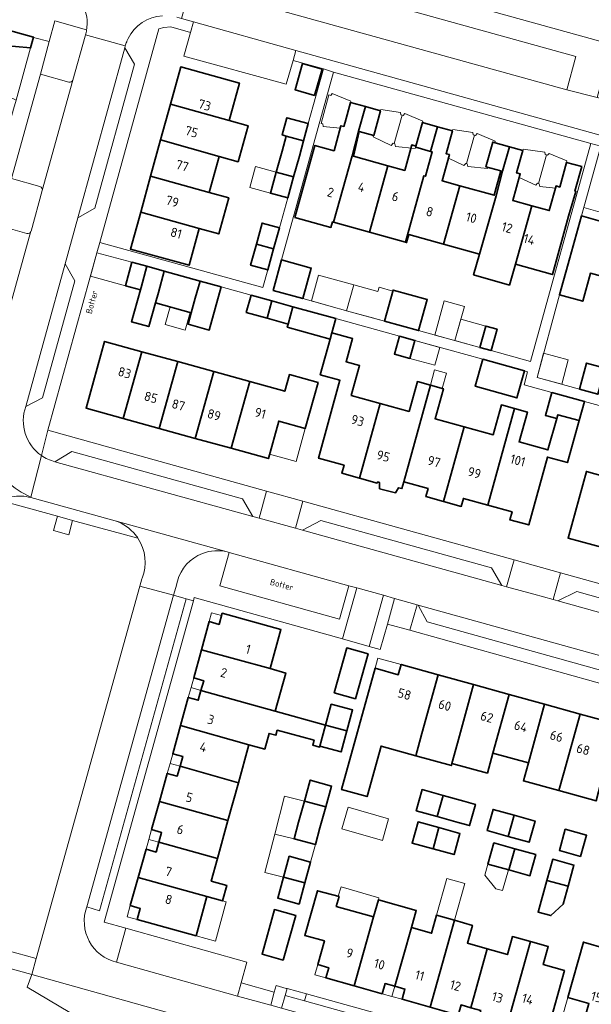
# Model space of a CAD drawing. Header units: metres. Extents: x 149984 to 156489, y 469398 to 478068.
# Tile 748 of 854: x 154576 to 154658, y 473110 to 473252. Entities that reach past the tile are written whole.
import ezdxf
from ezdxf.enums import TextEntityAlignment as Align

# ---------------------------------------------------------------- set-up
doc = ezdxf.new("R2010")
doc.units = ezdxf.units.M
doc.header["$LTSCALE"] = 0.75
for name, color, linetype, lineweight in [('B-WE-GR-BEPLANTING_CULTUUR_HEESTERS-GV', 252, 'Continuous', 18), ('B-WE-OG-BEBOUWING-GV', 6, 'Continuous', 35), ('B-WE-OG-BEBOUWING-T18', 1, 'Continuous', 18), ('B-WE-OG-BEBOUWING_LUIFEL-GV', 6, 'Continuous', 18), ('B-WE-OG-BEBOUWING_OVERBOUWING-GV', 6, 'Continuous', 18), ('B-WE-OG-TERREIN_BEGROEID-GV', 252, 'Continuous', 18), ('B-WE-OG-TERREIN_ERF-GV', 252, 'Continuous', 18), ('B-WE-OG-TOPOGRAFIE-T18', 7, 'Continuous', 18), ('B-WE-VH-OPENVERHARDING_BETONSTRAATSTEEN-GV', 252, 'Continuous', 18), ('B-WE-VH-OPENVERHARDING_STRAATBAKSTEEN-GV', 252, 'Continuous', 18), ('B-WE-VH-OPENVERHARDING_TEGEL-GV', 252, 'Continuous', 18)]:
    doc.layers.add(name, color=color, linetype=linetype, lineweight=lineweight)
doc.styles.add('NLCS-ISO-M500-T18', font='NLCS-ISO.ttf', dxfattribs={"height": 0.9})
doc.styles.add('NLCS-ISO-M750-T18', font='NLCS-ISO.ttf', dxfattribs={"height": 1.35})

msp = doc.modelspace()

# ---------------------------------------------------------------- linework, layer by layer
at = {"layer": 'B-WE-GR-BEPLANTING_CULTUUR_HEESTERS-GV', "flags": 128}
for points in [[(154585.512, 473250.999), (154580.898, 473252.292), (154580.095, 473249.298), (154578.837, 473244.599), (154582.944, 473243.446)], [(154583.526, 473243.745), (154585.283, 473250.081), (154585.338, 473250.253)], [(154578.76, 473228.374), (154574.66, 473229.534), (154572.768, 473222.708), (154576.87, 473221.552)], [(154577.466, 473221.889), (154577.467, 473221.891), (154579.096, 473227.766)]]:
    msp.add_lwpolyline(points, dxfattribs=at)
at = {"layer": 'B-WE-GR-BEPLANTING_CULTUUR_HEESTERS-GV'}
for points in [[(154585.338, 473250.253, 0.0399188), (154585.512, 473250.999)], [(154582.944, 473243.446, 0.3896014), (154583.526, 473243.745)], [(154579.096, 473227.766, 0.3982096), (154578.76, 473228.374)], [(154576.87, 473221.552, 0.3845986), (154577.466, 473221.889)]]:
    msp.add_lwpolyline(points, format="xyb", dxfattribs=at)
at = {"layer": 'B-WE-OG-BEBOUWING-GV', "flags": 128}
for points in [[(154563.158, 473248.354), (154570.133, 473246.428), (154570.846, 473248.987), (154577.413, 473248.377), (154577.833, 473249.924), (154564.61, 473253.585)], [(154597.629, 473240.245), (154606.099, 473237.907), (154607.592, 473243.304), (154599.121, 473245.643)], [(154619.527, 473245.298), (154616.726, 473246.112), (154615.628, 473242.334), (154618.429, 473241.52)], [(154597.629, 473240.245), (154596.201, 473235.077), (154604.66, 473232.702), (154607.393, 473231.935), (154608.853, 473237.134), (154606.099, 473237.907)], [(154625.81, 473239.894), (154623.648, 473240.491), (154622.859, 473237.635), (154622.704, 473237.027), (154622.271, 473237.145), (154621.283, 473233.52), (154618.497, 473234.297), (154615.607, 473223.878), (154620.81, 473222.434), (154621.029, 473223.225), (154621.172, 473223.185), (154623.863, 473232.803), (154624.825, 473236.334)], [(154629.055, 473231.356), (154624.065, 473232.745), (154624.909, 473236.311), (154626.994, 473235.734), (154627.979, 473239.294), (154625.81, 473239.894), (154624.825, 473236.334), (154623.863, 473232.803), (154621.172, 473223.185), (154626.376, 473221.741)], [(154616.855, 473234.949), (154617.548, 473237.455), (154614.467, 473238.298), (154613.774, 473235.8), (154614.36, 473235.638)], [(154631.579, 473220.297), (154631.743, 473220.252), (154632.062, 473221.404), (154637.069, 473220.01), (154639.469, 473228.458), (154636.894, 473229.175), (154637.947, 473232.959), (154637.468, 473233.093), (154638.373, 473236.401), (154636.21, 473236.993), (154635.228, 473233.432), (154635.46, 473233.369), (154634.479, 473229.847), (154634.267, 473229.906)], [(154635.228, 473233.432), (154636.21, 473236.993), (154634.04, 473237.587), (154633.111, 473234.193), (154633.065, 473234.024)], [(154603.22, 473227.498), (154604.66, 473232.702), (154596.201, 473235.077), (154594.762, 473229.872)], [(154615.42, 473229.734), (154616.258, 473232.761), (154616.855, 473234.949), (154614.36, 473235.638), (154613.757, 473233.454), (154612.92, 473230.423)], [(154635.46, 473233.369), (154635.228, 473233.432), (154633.065, 473234.024), (154633.111, 473234.193), (154632.502, 473234.357), (154631.496, 473230.677), (154629.055, 473231.356), (154626.376, 473221.741), (154631.579, 473220.297), (154634.267, 473229.906), (154634.479, 473229.847)], [(154644.681, 473227.007), (154645.636, 473230.555), (154646.608, 473234.1), (154644.213, 473234.767), (154643.22, 473231.202), (154645.398, 473230.596), (154644.419, 473227.08), (154639.469, 473228.458), (154637.069, 473220.01), (154642.281, 473218.558)], [(154645.636, 473230.555), (154644.681, 473227.007), (154642.281, 473218.558), (154641.439, 473215.593), (154646.623, 473214.12), (154647.473, 473217.112), (154649.874, 473225.562), (154647.107, 473226.332), (154648.177, 473230.176), (154647.656, 473230.32), (154648.558, 473233.557), (154646.608, 473234.1)], [(154656.089, 473227.676), (154657.068, 473231.238), (154654.862, 473231.844), (154653.884, 473228.282), (154653.354, 473228.428), (154652.362, 473224.869), (154649.874, 473225.562), (154647.473, 473217.112), (154652.839, 473215.618), (154655.17, 473224.087), (154656.234, 473227.636)], [(154593.324, 473224.666), (154601.78, 473222.293), (154604.61, 473221.51), (154606.05, 473226.715), (154603.22, 473227.498), (154594.762, 473229.872)], [(154615.42, 473229.734), (154612.92, 473230.423), (154612.082, 473227.391), (154614.579, 473226.699)], [(154664.82, 473217.316), (154667.515, 473226.911), (154661.565, 473228.554), (154660.077, 473223.24), (154657.026, 473224.094), (154655.332, 473218.039), (154653.843, 473212.718), (154657.217, 473211.774), (154658.327, 473215.829), (154660.98, 473215.103), (154661.813, 473218.146)], [(154601.78, 473222.293), (154593.324, 473224.666), (154591.843, 473219.308), (154600.308, 473216.97)], [(154613.377, 473222.365), (154610.877, 473223.057), (154610.041, 473220.029), (154612.539, 473219.336)], [(154612.539, 473219.336), (154610.041, 473220.029), (154609.202, 473216.993), (154611.7, 473216.3)], [(154593.284, 473213.442), (154593.367, 473213.743), (154594.21, 473216.825), (154592.055, 473217.406), (154591.141, 473214.02)], [(154595.871, 473213.055), (154596.713, 473216.135), (154594.21, 473216.825), (154593.367, 473213.743), (154593.284, 473213.442), (154592.004, 473208.782), (154594.482, 473208.101), (154595.449, 473211.549)], [(154613.693, 473217.737), (154612.475, 473213.336), (154616.744, 473212.157), (154617.961, 473216.556)], [(154601.213, 473212.194), (154601.908, 473214.696), (154596.713, 473216.135), (154595.871, 473213.055), (154595.449, 473211.549), (154600.631, 473210.096)], [(154604.945, 473213.857), (154601.908, 473214.696), (154601.213, 473212.194), (154600.631, 473210.096), (154600.181, 473208.454), (154603.221, 473207.615)], [(154609.269, 473212.656), (154608.574, 473210.156), (154611.6, 473209.316), (154612.291, 473211.821)], [(154628.566, 473208.892), (154633.478, 473207.536), (154633.489, 473207.533), (154634.732, 473212.033), (154629.809, 473213.393)], [(154612.291, 473211.821), (154611.6, 473209.316), (154614.631, 473208.475), (154615.326, 473210.983)], [(154621.524, 473209.267), (154615.326, 473210.983), (154614.631, 473208.475), (154614.509, 473208.04), (154620.703, 473206.311), (154620.956, 473207.217)], [(154642.343, 473205.088), (154643.971, 473204.638), (154644.827, 473207.737), (154643.199, 473208.186)], [(154624.958, 473186.202), (154627.935, 473197), (154623.764, 473198.154), (154624.962, 473202.485), (154623.007, 473203.029), (154623.945, 473206.385), (154620.956, 473207.217), (154620.703, 473206.311), (154619.264, 473201.154), (154622.127, 473200.364), (154619.04, 473189.09), (154622.723, 473188.063), (154622.405, 473186.908)], [(154630.71, 473206.724), (154629.993, 473204.136), (154632.234, 473203.515), (154632.95, 473206.103)], [(154590.807, 473194.84), (154593.466, 473204.478), (154588.096, 473205.959), (154585.434, 473196.328)], [(154590.807, 473194.84), (154596.011, 473193.399), (154598.672, 473203.043), (154593.466, 473204.478)], [(154601.215, 473191.959), (154603.877, 473201.608), (154598.672, 473203.043), (154596.011, 473193.399)], [(154642.757, 473203.388), (154641.675, 473199.478), (154647.702, 473197.809), (154648.785, 473201.719)], [(154656.721, 473199.078), (154659.4, 473198.339), (154660.437, 473202.1), (154657.759, 473202.839)], [(154601.215, 473191.959), (154606.418, 473190.518), (154609.08, 473200.173), (154603.877, 473201.608)], [(154606.418, 473190.518), (154611.778, 473189.034), (154613.273, 473194.451), (154617.115, 473193.389), (154618.953, 473200.026), (154614.818, 473201.181), (154614.154, 473198.774), (154609.08, 473200.173)], [(154627.935, 473197), (154624.958, 473186.202), (154627.507, 473185.498), (154627.554, 473185.667), (154627.813, 473185.596), (154627.839, 473184.677), (154630.151, 473184.087), (154630.603, 473184.825), (154631.082, 473184.692), (154631.346, 473185.672), (154631.343, 473185.673), (154635.193, 473199.655), (154633.317, 473200.173), (154632.119, 473195.843)], [(154640.068, 473193.641), (154635.88, 473194.803), (154637.074, 473199.136), (154635.193, 473199.655), (154631.343, 473185.673), (154631.346, 473185.672), (154634.864, 473184.695), (154634.546, 473183.539), (154637.1, 473182.833)], [(154652.735, 473198.593), (154651.823, 473195.28), (154653.457, 473194.83), (154653.612, 473195.382), (154656.675, 473194.525), (154657.45, 473197.295)], [(154647.338, 473196.283), (154645.467, 473196.801), (154644.269, 473192.476), (154640.068, 473193.641), (154637.1, 473182.833), (154639.649, 473182.128), (154639.969, 473183.279), (154643.485, 473182.3)], [(154647.338, 473196.283), (154643.485, 473182.3), (154646.99, 473181.324), (154646.679, 473180.174), (154649.412, 473179.448), (154652.107, 473189.248), (154655.005, 473188.451), (154656.675, 473194.525), (154653.612, 473195.382), (154653.457, 473194.83), (154652.183, 473190.279), (154648.013, 473191.441), (154649.217, 473195.763)], [(154663.117, 473185.69), (154657.752, 473187.173), (154655.095, 473177.551), (154660.452, 473176.067)], [(154612.02, 473158.679), (154613.585, 473164.326), (154605.101, 473166.686), (154604.659, 473165.075), (154603.214, 473165.47), (154602.097, 473161.4)], [(154602.037, 473155.532), (154610.495, 473153.177), (154612.754, 473152.547), (154614.289, 473158.046), (154612.02, 473158.679), (154602.097, 473161.4), (154600.982, 473157.338), (154602.426, 473156.939)], [(154624.388, 473154.336), (154626.185, 473160.807), (154623.107, 473161.663), (154621.308, 473155.194)], [(154633.978, 473149.31), (154636.319, 473157.799), (154630.971, 473159.279), (154630.558, 473157.788), (154627.189, 473158.731), (154622.347, 473141.207), (154626.052, 473140.183), (154628.069, 473147.484), (154633.092, 473146.096)], [(154636.319, 473157.799), (154633.978, 473149.31), (154633.092, 473146.096), (154638.221, 473144.682), (154638.306, 473144.992), (154639.106, 473147.892), (154641.446, 473156.381)], [(154610.495, 473153.177), (154602.037, 473155.532), (154601.646, 473154.115), (154600.202, 473154.514), (154599.077, 473150.446), (154608.975, 473147.693), (154611.26, 473147.058), (154611.878, 473149.33), (154612.865, 473149.061), (154613.058, 473149.769), (154618.374, 473148.322), (154618.181, 473147.614), (154619.181, 473147.341), (154619.221, 473147.488), (154620.045, 473150.514), (154612.754, 473152.547)], [(154641.446, 473156.381), (154639.106, 473147.892), (154638.306, 473144.992), (154643.435, 473143.578), (154644.234, 473146.474), (154646.575, 473154.962)], [(154649.362, 473145.056), (154651.701, 473153.544), (154646.575, 473154.962), (154644.234, 473146.474)], [(154620.045, 473150.514), (154623.115, 473149.677), (154623.941, 473152.706), (154620.87, 473153.544)], [(154654.488, 473143.638), (154656.829, 473152.125), (154651.701, 473153.544), (154649.362, 473145.056), (154648.647, 473142.462), (154653.774, 473141.048)], [(154656.829, 473152.125), (154654.488, 473143.638), (154653.774, 473141.048), (154659.134, 473139.566), (154659.848, 473142.156), (154662.202, 473150.639)], [(154599.003, 473144.568), (154607.453, 473142.201), (154608.975, 473147.693), (154599.077, 473150.446), (154597.954, 473146.386), (154599.397, 473145.984)], [(154620.045, 473150.514), (154619.221, 473147.488), (154622.286, 473146.639), (154623.115, 473149.677)], [(154607.453, 473142.201), (154599.003, 473144.568), (154598.607, 473143.143), (154597.163, 473143.544), (154596.031, 473139.479), (154605.933, 473136.717)], [(154620.065, 473138.69), (154620.906, 473141.712), (154617.836, 473142.567), (154616.992, 473139.532)], [(154637.02, 473140.364), (154633.984, 473141.204), (154633.139, 473138.136), (154636.159, 473137.299)], [(154637.02, 473140.364), (154636.159, 473137.299), (154639.195, 473136.458), (154640.848, 473136), (154641.694, 473139.054), (154640.045, 473139.527)], [(154595.946, 473133.6), (154604.414, 473131.234), (154605.933, 473136.717), (154596.031, 473139.479), (154594.9, 473135.42), (154596.342, 473135.016)], [(154616.151, 473136.507), (154615.48, 473134.065), (154618.567, 473133.277), (154619.221, 473135.655), (154620.065, 473138.69), (154616.992, 473139.532)], [(154646.437, 473134.43), (154647.285, 473137.501), (154644.261, 473138.346), (154643.404, 473135.28)], [(154647.285, 473137.501), (154646.437, 473134.43), (154649.456, 473133.583), (154650.318, 473136.65)], [(154635.588, 473132.628), (154636.419, 473135.699), (154633.402, 473136.52), (154632.55, 473133.459)], [(154636.419, 473135.699), (154635.588, 473132.628), (154638.619, 473131.799), (154639.459, 473134.872)], [(154656.907, 473131.549), (154657.758, 473134.614), (154654.687, 473135.462), (154653.84, 473132.391)], [(154602.891, 473125.741), (154605.141, 473125.114), (154605.767, 473127.364), (154603.515, 473127.991), (154604.414, 473131.234), (154595.946, 473133.6), (154595.547, 473132.176), (154594.104, 473132.58), (154592.96, 473128.507)], [(154646.553, 473129.587), (154647.392, 473132.661), (154644.372, 473133.5), (154643.518, 473130.43)], [(154646.553, 473129.587), (154649.578, 473128.747), (154650.428, 473131.818), (154647.392, 473132.661)], [(154613.96, 473128.53), (154617.038, 473127.704), (154617.866, 473130.726), (154614.793, 473131.568)], [(154655.096, 473127.223), (154655.942, 473130.295), (154652.873, 473131.144), (154652.019, 473128.074)], [(154602.891, 473125.741), (154592.96, 473128.507), (154591.819, 473124.441), (154593.261, 473124.034), (154592.81, 473122.436), (154601.321, 473120.075)], [(154617.038, 473127.704), (154613.96, 473128.53), (154613.132, 473125.508), (154616.205, 473124.666)], [(154655.096, 473127.223), (154652.019, 473128.074), (154650.754, 473123.499), (154652.616, 473122.984), (154654.379, 473124.629)], [(154626.974, 473122.799), (154621.592, 473124.309), (154622.004, 473125.748), (154618.865, 473126.593), (154617.04, 473120.136), (154619.878, 473119.334), (154618.911, 473115.905), (154620.505, 473115.446), (154620.098, 473113.987), (154624.16, 473112.846)], [(154632.453, 473121.261), (154633.139, 473123.748), (154627.678, 473125.292), (154626.974, 473122.799), (154624.16, 473112.846), (154628.226, 473111.703), (154628.638, 473113.174), (154630.072, 473112.772)], [(154613.93, 473116.542), (154615.729, 473123.01), (154612.66, 473123.866), (154610.857, 473117.401)], [(154635.153, 473109.756), (154637.949, 473119.719), (154638.676, 473122.31), (154636.085, 473123.037), (154635.358, 473120.446), (154632.453, 473121.261), (154630.072, 473112.772), (154631.504, 473112.371), (154631.092, 473110.899)], [(154637.949, 473119.719), (154635.153, 473109.756), (154639.22, 473108.612), (154639.63, 473110.084), (154641.055, 473109.685), (154643.419, 473118.184), (154640.54, 473118.992), (154641.267, 473121.583), (154638.676, 473122.31)], [(154648.917, 473116.641), (154649.644, 473119.232), (154647.053, 473119.959), (154646.326, 473117.368), (154643.419, 473118.184), (154641.055, 473109.685), (154642.471, 473109.288), (154642.054, 473107.818), (154646.126, 473106.672)], [(154649.644, 473119.232), (154648.917, 473116.641), (154646.126, 473106.672), (154650.182, 473105.531), (154650.594, 473107.006), (154652.195, 473106.562), (154654.566, 473115.047), (154651.506, 473115.907), (154652.235, 473118.505)], [(154662.547, 473103.321), (154665.24, 473112.922), (154665.981, 473115.563), (154662.661, 473116.529), (154660.356, 473117.2), (154660.647, 473118.208), (154657.301, 473119.166), (154655.048, 473111.18), (154658.096, 473110.297), (154656.287, 473103.848), (154660.107, 473102.759), (154660.429, 473103.916)]]:
    msp.add_lwpolyline(points, close=True, dxfattribs=at)
at = {"layer": 'B-WE-OG-BEBOUWING_LUIFEL-GV', "flags": 128}
for points in [[(154622.271, 473237.145), (154622.704, 473237.027), (154623.648, 473240.491), (154623.699, 473240.679), (154621.012, 473241.789), (154620.787, 473241.529), (154620.529, 473241.599), (154619.403, 473237.468), (154619.623, 473237.408), (154619.691, 473237.005), (154622.167, 473236.765)], [(154631.096, 473238.681), (154630.929, 473238.728), (154630.876, 473239.058), (154628.03, 473239.477), (154626.937, 473235.527), (154629.537, 473234.3), (154629.807, 473234.595), (154629.947, 473234.556)], [(154631.096, 473238.681), (154629.947, 473234.556), (154630.059, 473234.525), (154630.132, 473234.129), (154633.012, 473233.832), (154634.096, 473237.792), (154631.477, 473238.89), (154631.256, 473238.637)], [(154641.553, 473235.794), (154641.373, 473235.844), (154641.308, 473236.174), (154638.427, 473236.598), (154637.468, 473233.093), (154637.947, 473232.959), (154637.804, 473232.446), (154640.047, 473231.388), (154640.301, 473231.697), (154640.404, 473231.668)], [(154641.553, 473235.794), (154640.404, 473231.668), (154640.505, 473231.64), (154640.598, 473231.24), (154643.469, 473230.945), (154643.517, 473231.119), (154643.22, 473231.202), (154644.213, 473234.767), (154644.51, 473234.684), (154644.57, 473234.897), (154641.958, 473235.993), (154641.732, 473235.744)], [(154651.964, 473232.919), (154651.795, 473232.966), (154651.725, 473233.298), (154648.614, 473233.756), (154647.656, 473230.32), (154648.177, 473230.176), (154648.033, 473229.657), (154650.423, 473228.53), (154650.685, 473228.83), (154650.815, 473228.794)], [(154651.964, 473232.919), (154650.815, 473228.794), (154650.925, 473228.763), (154651.014, 473228.365), (154653.272, 473228.132), (154653.354, 473228.428), (154653.884, 473228.282), (154654.862, 473231.844), (154654.918, 473232.049), (154652.364, 473233.12), (154652.109, 473232.879)], [(154612.92, 473230.423), (154609.933, 473231.249), (154609.095, 473228.217), (154612.082, 473227.391)], [(154657.026, 473224.094), (154660.077, 473223.24), (154660.414, 473224.442), (154657.361, 473225.297)], [(154586.057, 473215.392), (154591.141, 473214.02), (154592.055, 473217.406), (154586.994, 473218.772)], [(154597.583, 473210.951), (154596.871, 473208.412), (154599.768, 473207.6), (154600.48, 473210.138)], [(154642.343, 473205.088), (154643.199, 473208.186), (154639.591, 473209.183), (154638.736, 473206.084)], [(154632.234, 473203.515), (154635.849, 473202.514), (154636.566, 473205.102), (154632.95, 473206.103)], [(154635.193, 473199.655), (154636.903, 473199.183), (154637.513, 473201.395), (154635.803, 473201.866)], [(154617.115, 473193.389), (154613.273, 473194.451), (154611.955, 473189.675), (154615.797, 473188.615)], [(154603.214, 473165.47), (154604.659, 473165.075), (154605.014, 473166.368), (154603.569, 473166.764)], [(154627.189, 473158.731), (154630.558, 473157.788), (154630.971, 473159.279), (154627.599, 473160.213)], [(154602.037, 473155.532), (154602.426, 473156.939), (154600.982, 473157.338), (154600.593, 473155.931)], [(154600.593, 473155.931), (154600.202, 473154.514), (154601.646, 473154.115), (154602.037, 473155.532)], [(154599.003, 473144.568), (154599.397, 473145.984), (154597.954, 473146.386), (154597.557, 473144.959)], [(154597.557, 473144.959), (154597.163, 473143.544), (154598.607, 473143.143), (154599.003, 473144.568)], [(154616.992, 473139.532), (154614.104, 473140.269), (154612.702, 473134.774), (154615.48, 473134.065)], [(154595.946, 473133.6), (154596.342, 473135.016), (154594.9, 473135.42), (154594.504, 473134.006)], [(154594.504, 473134.006), (154594.104, 473132.58), (154595.547, 473132.176), (154595.946, 473133.6)], [(154615.48, 473134.065), (154612.702, 473134.774), (154611.282, 473129.214), (154613.96, 473128.53), (154614.793, 473131.568), (154617.866, 473130.726), (154618.567, 473133.277)], [(154643.518, 473130.43), (154643.073, 473128.827), (154644.632, 473126.88), (154645.628, 473126.604), (154646.463, 473129.612)], [(154636.085, 473123.037), (154638.676, 473122.31), (154640.166, 473127.619), (154637.575, 473128.346)], [(154627.678, 473125.292), (154627.756, 473125.567), (154622.277, 473127.153), (154621.866, 473125.785), (154622.004, 473125.748), (154621.592, 473124.309), (154626.974, 473122.799)], [(154605.141, 473125.114), (154602.891, 473125.741), (154601.321, 473120.075), (154604.115, 473119.301), (154605.684, 473124.963)], [(154592.81, 473122.436), (154593.261, 473124.034), (154591.819, 473124.441), (154591.373, 473122.835)], [(154618.911, 473115.905), (154618.498, 473114.436), (154620.098, 473113.987), (154620.505, 473115.446)], [(154630.072, 473112.772), (154628.638, 473113.174), (154628.226, 473111.703), (154629.628, 473111.31)], [(154629.628, 473111.31), (154631.092, 473110.899), (154631.504, 473112.371), (154630.072, 473112.772)], [(154655.048, 473111.18), (154653.232, 473104.705), (154656.287, 473103.848), (154658.096, 473110.297)]]:
    msp.add_lwpolyline(points, close=True, dxfattribs=at)
at = {"layer": 'B-WE-OG-BEBOUWING_OVERBOUWING-GV', "flags": 128}
for points in [[(154618.003, 473211.809), (154623.085, 473210.406), (154624.122, 473214.162), (154619.041, 473215.565)], [(154627.603, 473213.2), (154624.122, 473214.162), (154623.085, 473210.406), (154628.566, 473208.892), (154629.766, 473213.238), (154627.766, 473213.79)], [(154638.736, 473206.084), (154640.099, 473211.024), (154637.193, 473211.826), (154635.83, 473206.886)], [(154654.167, 473199.783), (154655.116, 473203.284), (154651.548, 473204.251), (154650.604, 473200.766)], [(154623.322, 473138.66), (154622.414, 473135.518), (154628.254, 473133.831), (154629.161, 473136.973)]]:
    msp.add_lwpolyline(points, close=True, dxfattribs=at)
at = {"layer": 'B-WE-OG-TERREIN_BEGROEID-GV', "flags": 128}
for points in [[(154592.917, 473177.537), (154583.483, 473180.109), (154582.919, 473178.037), (154580.72, 473178.66), (154581.278, 473180.71), (154573.038, 473182.956)], [(154554.406, 473123.367), (154578.228, 473116.793), (154593.216, 473170.618), (154593.503, 473171.641), (154593.544, 473171.744)]]:
    msp.add_lwpolyline(points, dxfattribs=at)
at = {"layer": 'B-WE-OG-TERREIN_BEGROEID-GV'}
msp.add_lwpolyline([(154593.544, 473171.744, 0.24494), (154592.917, 473177.537)], format="xyb", dxfattribs=at)
at = {"layer": 'B-WE-OG-TERREIN_BEGROEID-GV', "flags": 128}
msp.add_lwpolyline([(154544.593, 473116.049), (154549.326, 473114.791), (154578.146, 473106.773), (154588.794, 473100.478), (154591.026, 473104.281), (154576.913, 473112.629), (154577.575, 473114.456), (154553.754, 473121.017), (154552.476, 473116.285), (154550.267, 473116.927), (154551.627, 473121.605), (154548.386, 473122.502)], close=True, dxfattribs=at)
at = {"layer": 'B-WE-OG-TERREIN_ERF-GV', "flags": 128}
for points in [[(154606.224, 473264.185), (154660.535, 473249.096)], [(154659.834, 473234.185), (154657.026, 473224.094), (154660.077, 473223.24)], [(154665.563, 473195.065), (154657.45, 473197.295), (154656.675, 473194.525), (154655.005, 473188.451), (154652.107, 473189.248), (154649.412, 473179.448), (154646.679, 473180.174), (154646.99, 473181.324), (154643.485, 473182.3), (154639.969, 473183.279), (154639.649, 473182.128), (154637.1, 473182.833), (154634.546, 473183.539), (154634.864, 473184.695), (154631.346, 473185.672), (154631.082, 473184.692), (154630.603, 473184.825), (154630.151, 473184.087), (154627.839, 473184.677), (154627.813, 473185.596), (154627.554, 473185.667), (154627.507, 473185.498), (154624.958, 473186.202), (154622.405, 473186.908), (154622.723, 473188.063), (154619.04, 473189.09), (154622.127, 473200.364), (154619.264, 473201.154), (154620.703, 473206.311), (154614.509, 473208.04), (154614.631, 473208.475), (154611.6, 473209.316), (154608.574, 473210.156), (154609.269, 473212.656), (154604.945, 473213.857), (154603.221, 473207.615), (154600.181, 473208.454), (154600.631, 473210.096), (154595.449, 473211.549), (154594.482, 473208.101), (154592.004, 473208.782), (154593.284, 473213.442), (154591.141, 473214.02), (154592.055, 473217.406), (154586.994, 473218.772), (154579.89, 473193.132), (154611.523, 473184.344), (154616.773, 473182.886), (154647.291, 473174.408), (154654.008, 473172.542), (154669.631, 473168.202)], [(154660.98, 473215.103), (154658.327, 473215.829), (154657.217, 473211.774), (154653.843, 473212.718), (154650.604, 473200.766), (154656.721, 473199.078), (154657.759, 473202.839), (154660.437, 473202.1)], [(154660.452, 473176.067), (154655.095, 473177.551), (154657.752, 473187.173), (154663.117, 473185.69)], [(154663.585, 473155.476), (154632.231, 473164.218), (154628.979, 473165.125), (154627.935, 473161.457), (154626.352, 473161.901), (154622.511, 473162.976), (154601.067, 473168.983), (154600.931, 473168.493), (154588.022, 473122.059), (154591.176, 473121.176), (154608.68, 473116.276), (154607.847, 473113.283), (154612.636, 473111.933), (154612.908, 473112.902), (154614.349, 473112.479), (154614.475, 473112.444), (154617.275, 473111.668), (154652.454, 473101.914)], [(154635.153, 473109.756), (154631.092, 473110.899), (154631.504, 473112.371), (154630.072, 473112.772), (154628.638, 473113.174), (154628.226, 473111.703), (154624.16, 473112.846), (154620.098, 473113.987), (154620.505, 473115.446), (154618.911, 473115.905), (154619.878, 473119.334), (154617.04, 473120.136), (154618.865, 473126.593), (154622.004, 473125.748), (154621.592, 473124.309), (154626.974, 473122.799), (154627.678, 473125.292), (154633.139, 473123.748), (154632.453, 473121.261), (154635.358, 473120.446), (154636.085, 473123.037), (154638.676, 473122.31), (154641.267, 473121.583), (154640.54, 473118.992), (154643.419, 473118.184), (154646.326, 473117.368), (154647.053, 473119.959), (154649.644, 473119.232), (154652.235, 473118.505), (154651.506, 473115.907), (154654.566, 473115.047), (154652.195, 473106.562)], [(154656.287, 473103.848), (154658.096, 473110.297), (154655.048, 473111.18), (154657.301, 473119.166), (154660.647, 473118.208), (154660.356, 473117.2), (154662.661, 473116.529), (154665.981, 473115.563), (154665.24, 473112.922), (154668.589, 473111.977), (154669.345, 473114.655), (154671.658, 473114.003), (154671.946, 473115.024), (154675.222, 473114.102), (154678.518, 473113.175), (154678.236, 473112.173), (154680.553, 473111.515), (154679.792, 473108.854)]]:
    msp.add_lwpolyline(points, dxfattribs=at)
for points in [[(154614.579, 473226.699), (154612.082, 473227.391), (154612.92, 473230.423), (154613.757, 473233.454), (154614.36, 473235.638), (154613.774, 473235.8), (154614.467, 473238.298), (154617.548, 473237.455), (154619.764, 473245.345), (154615.342, 473246.566), (154614.359, 473243.125), (154599.574, 473247.213), (154600.533, 473250.628), (154597.665, 473251.444), (154596.658, 473251.317), (154595.933, 473251.154), (154587.404, 473220.25), (154610.994, 473213.747), (154611.7, 473216.3), (154609.202, 473216.993), (154610.041, 473220.029), (154610.877, 473223.057), (154613.377, 473222.365)], [(154570.133, 473246.428), (154569.37, 473243.688), (154575.308, 473240.822), (154577.413, 473248.377), (154570.846, 473248.987)], [(154596.201, 473235.077), (154597.629, 473240.245), (154599.121, 473245.643), (154607.592, 473243.304), (154606.099, 473237.907), (154608.853, 473237.134), (154607.393, 473231.935), (154604.66, 473232.702), (154603.22, 473227.498), (154606.05, 473226.715), (154604.61, 473221.51), (154601.78, 473222.293), (154600.308, 473216.97), (154591.843, 473219.308), (154593.324, 473224.666), (154594.762, 473229.872)], [(154658.396, 473234.584), (154621.205, 473244.887), (154613.693, 473217.737), (154617.961, 473216.556), (154616.744, 473212.157), (154623.619, 473210.259), (154626.474, 473209.47), (154628.566, 473208.892), (154629.809, 473213.393), (154634.732, 473212.033), (154633.489, 473207.533), (154642.343, 473205.088), (154643.199, 473208.186), (154644.827, 473207.737), (154643.971, 473204.638), (154649.648, 473203.071)], [(154619.527, 473245.298), (154618.429, 473241.52), (154615.628, 473242.334), (154616.726, 473246.112)], [(154631.743, 473220.252), (154631.579, 473220.297), (154626.376, 473221.741), (154621.172, 473223.185), (154621.029, 473223.225), (154620.81, 473222.434), (154615.607, 473223.878), (154618.497, 473234.297), (154621.283, 473233.52), (154622.271, 473237.145), (154622.704, 473237.027), (154622.859, 473237.635), (154623.648, 473240.491), (154625.81, 473239.894), (154627.979, 473239.294), (154626.994, 473235.734), (154624.909, 473236.311), (154624.065, 473232.745), (154629.055, 473231.356), (154631.496, 473230.677), (154632.502, 473234.357), (154633.111, 473234.193), (154634.04, 473237.587), (154636.21, 473236.993), (154638.373, 473236.401), (154637.468, 473233.093), (154637.947, 473232.959), (154636.894, 473229.175), (154639.469, 473228.458), (154644.419, 473227.08), (154645.398, 473230.596), (154643.22, 473231.202), (154644.213, 473234.767), (154646.608, 473234.1), (154648.558, 473233.557), (154647.656, 473230.32), (154648.177, 473230.176), (154647.107, 473226.332), (154649.874, 473225.562), (154652.362, 473224.869), (154653.354, 473228.428), (154653.884, 473228.282), (154654.862, 473231.844), (154657.068, 473231.238), (154656.089, 473227.676), (154656.234, 473227.636), (154655.17, 473224.087), (154652.839, 473215.618), (154647.473, 473217.112), (154646.623, 473214.12), (154641.439, 473215.593), (154642.281, 473218.558), (154637.069, 473220.01), (154632.062, 473221.404)], [(154635.193, 473199.655), (154637.074, 473199.136), (154635.88, 473194.803), (154640.068, 473193.641), (154644.269, 473192.476), (154645.467, 473196.801), (154647.338, 473196.283), (154649.217, 473195.763), (154648.013, 473191.441), (154652.183, 473190.279), (154653.457, 473194.83), (154651.823, 473195.28), (154652.735, 473198.593), (154648.727, 473199.696), (154649.245, 473201.592), (154648.785, 473201.719), (154647.702, 473197.809), (154641.675, 473199.478), (154642.757, 473203.388), (154632.95, 473206.103), (154632.234, 473203.515), (154629.993, 473204.136), (154630.71, 473206.724), (154621.524, 473209.267), (154620.956, 473207.217), (154623.945, 473206.385), (154623.007, 473203.029), (154624.962, 473202.485), (154623.764, 473198.154), (154627.935, 473197), (154632.119, 473195.843), (154633.317, 473200.173)], [(154606.418, 473190.518), (154601.215, 473191.959), (154596.011, 473193.399), (154590.807, 473194.84), (154585.434, 473196.328), (154588.096, 473205.959), (154593.466, 473204.478), (154598.672, 473203.043), (154603.877, 473201.608), (154609.08, 473200.173), (154614.154, 473198.774), (154614.818, 473201.181), (154618.953, 473200.026), (154617.115, 473193.389), (154613.273, 473194.451), (154611.778, 473189.034)], [(154605.933, 473136.717), (154604.414, 473131.234), (154603.515, 473127.991), (154605.767, 473127.364), (154605.141, 473125.114), (154602.891, 473125.741), (154601.321, 473120.075), (154592.81, 473122.436), (154593.261, 473124.034), (154591.819, 473124.441), (154592.96, 473128.507), (154594.104, 473132.58), (154595.547, 473132.176), (154595.946, 473133.6), (154596.342, 473135.016), (154594.9, 473135.42), (154596.031, 473139.479), (154597.163, 473143.544), (154598.607, 473143.143), (154599.003, 473144.568), (154599.397, 473145.984), (154597.954, 473146.386), (154599.077, 473150.446), (154600.202, 473154.514), (154601.646, 473154.115), (154602.037, 473155.532), (154602.426, 473156.939), (154600.982, 473157.338), (154602.097, 473161.4), (154603.214, 473165.47), (154604.659, 473165.075), (154605.101, 473166.686), (154613.585, 473164.326), (154612.02, 473158.679), (154614.289, 473158.046), (154612.754, 473152.547), (154620.045, 473150.514), (154620.87, 473153.544), (154623.941, 473152.706), (154623.115, 473149.677), (154622.286, 473146.639), (154619.221, 473147.488), (154619.181, 473147.341), (154618.181, 473147.614), (154618.374, 473148.322), (154613.058, 473149.769), (154612.865, 473149.061), (154611.878, 473149.33), (154611.26, 473147.058), (154608.975, 473147.693), (154607.453, 473142.201)], [(154624.388, 473154.336), (154621.308, 473155.194), (154623.107, 473161.663), (154626.185, 473160.807)], [(154641.446, 473156.381), (154646.575, 473154.962), (154651.701, 473153.544), (154656.829, 473152.125), (154662.202, 473150.639), (154659.848, 473142.156), (154659.134, 473139.566), (154653.774, 473141.048), (154648.647, 473142.462), (154649.362, 473145.056), (154644.234, 473146.474), (154643.435, 473143.578), (154638.306, 473144.992), (154638.221, 473144.682), (154633.092, 473146.096), (154628.069, 473147.484), (154626.052, 473140.183), (154622.347, 473141.207), (154627.189, 473158.731), (154630.558, 473157.788), (154630.971, 473159.279), (154636.319, 473157.799)], [(154616.992, 473139.532), (154617.836, 473142.567), (154620.906, 473141.712), (154620.065, 473138.69), (154619.221, 473135.655), (154618.567, 473133.277), (154615.48, 473134.065), (154616.151, 473136.507)], [(154637.02, 473140.364), (154640.045, 473139.527), (154641.694, 473139.054), (154640.848, 473136), (154639.195, 473136.458), (154636.159, 473137.299), (154633.139, 473138.136), (154633.984, 473141.204)], [(154647.285, 473137.501), (154650.318, 473136.65), (154649.456, 473133.583), (154646.437, 473134.43), (154643.404, 473135.28), (154644.261, 473138.346)], [(154635.588, 473132.628), (154632.55, 473133.459), (154633.402, 473136.52), (154636.419, 473135.699), (154639.459, 473134.872), (154638.619, 473131.799)], [(154656.907, 473131.549), (154653.84, 473132.391), (154654.687, 473135.462), (154657.758, 473134.614)], [(154647.392, 473132.661), (154650.428, 473131.818), (154649.578, 473128.747), (154646.553, 473129.587), (154643.518, 473130.43), (154644.372, 473133.5)], [(154617.038, 473127.704), (154616.205, 473124.666), (154613.132, 473125.508), (154613.96, 473128.53), (154614.793, 473131.568), (154617.866, 473130.726)], [(154652.019, 473128.074), (154652.873, 473131.144), (154655.942, 473130.295), (154655.096, 473127.223), (154654.379, 473124.629), (154652.616, 473122.984), (154650.754, 473123.499)], [(154613.93, 473116.542), (154610.857, 473117.401), (154612.66, 473123.866), (154615.729, 473123.01)]]:
    msp.add_lwpolyline(points, close=True, dxfattribs=at)
at = {"layer": 'B-WE-VH-OPENVERHARDING_BETONSTRAATSTEEN-GV', "flags": 128}
for points in [[(154606.03, 473255.928), (154654.903, 473242.342), (154656.233, 473247.15), (154607.359, 473260.715), (154606.834, 473258.825), (154606.826, 473258.796)], [(154615.758, 473248.021), (154600.958, 473252.141), (154600.533, 473250.628), (154599.574, 473247.213), (154614.359, 473243.125), (154615.342, 473246.566)], [(154591.014, 473248.384), (154584.242, 473223.836), (154586.69, 473225.242), (154592.429, 473246.031)], [(154615.342, 473246.566), (154619.764, 473245.345), (154621.205, 473244.887), (154658.396, 473234.584), (154659.834, 473234.185), (154712.215, 473219.673), (154712.634, 473221.192), (154660.952, 473235.443), (154615.758, 473248.021)], [(154582.412, 473217.199), (154576.718, 473196.564), (154579.11, 473197.792), (154583.799, 473214.722)], [(154609.518, 473180.672), (154608.046, 473183.234), (154583.376, 473190.073), (154580.929, 473188.585)], [(154615.687, 473178.964), (154616.773, 473182.886), (154611.523, 473184.344), (154610.436, 473180.418)], [(154645.524, 473170.704), (154644.017, 473173.244), (154619.372, 473180.095), (154616.731, 473178.675)], [(154623.416, 473170.66), (154606.124, 473175.46), (154604.763, 473170.639), (154622.051, 473165.836)], [(154647.291, 473174.408), (154646.213, 473170.513), (154650.127, 473169.43), (154652.932, 473168.654), (154654.008, 473172.542)], [(154628.4, 473169.275), (154624.557, 473170.343), (154622.511, 473162.976), (154626.352, 473161.901)], [(154653.622, 473168.462), (154667.254, 473164.689), (154665.77, 473167.196), (154656.377, 473169.823)], [(154585.531, 473124.235), (154587.361, 473123.695), (154599.909, 473168.79), (154598.065, 473169.293)], [(154628.979, 473165.125), (154632.231, 473164.218), (154633.26, 473167.925), (154630.008, 473168.829)], [(154664.506, 473159.221), (154633.442, 473167.875), (154634.724, 473165.463), (154662.18, 473157.809)], [(154578.228, 473116.793), (154554.406, 473123.367), (154553.754, 473121.017), (154577.575, 473114.456)], [(154591.176, 473121.176), (154589.815, 473116.262), (154607.313, 473111.368), (154607.847, 473113.283), (154608.68, 473116.276)], [(154607.847, 473113.283), (154607.313, 473111.368), (154612.107, 473110.033), (154612.636, 473111.933)], [(154613.692, 473109.592), (154650.107, 473099.453), (154650.605, 473101.297), (154616.993, 473110.653), (154614.194, 473111.432)], [(154614.475, 473112.444), (154614.194, 473111.432), (154616.993, 473110.653), (154617.275, 473111.668)]]:
    msp.add_lwpolyline(points, close=True, dxfattribs=at)
at = {"layer": 'B-WE-VH-OPENVERHARDING_BETONSTRAATSTEEN-GV'}
for points in [[(154581.379, 473257.551, -0.3624278), (154585.558, 473251.343)], [(154591.506, 473249.728, -0.2640199), (154596.45, 473253.029)], [(154585.512, 473250.999, -0.0399188), (154585.338, 473250.253)], [(154585.558, 473251.343, -0.0171355), (154585.512, 473250.999)], [(154591.098, 473248.689, -0.0276437), (154591.3, 473249.273)], [(154591.341, 473249.372, -0.0158484), (154591.506, 473249.728)], [(154583.526, 473243.745, -0.3896014), (154582.944, 473243.446)], [(154578.76, 473228.374, -0.3982096), (154579.096, 473227.766)], [(154577.466, 473221.889, -0.3845986), (154576.87, 473221.552)], [(154578.973, 473189.482, -0.3398586), (154576.718, 473196.564)], [(154580.929, 473188.585, -0.0894193), (154578.973, 473189.482)], [(154577.459, 473183.455, -0.1814304), (154571.543, 473189.213)], [(154571.543, 473189.213, 0.1814304), (154577.459, 473183.455)], [(154574.685, 473183.511, -0.1134958), (154577.443, 473183.392)], [(154589.636, 473180.033, -0.1449548), (154592.577, 473178.001)], [(154592.577, 473178.001, -0.0222427), (154592.917, 473177.537)], [(154592.917, 473177.537, -0.24494), (154593.544, 473171.744)], [(154598.631, 473171.328, -0.2386935), (154602.237, 473175.322)], [(154602.237, 473175.322, -0.1550632), (154605.836, 473175.54)], [(154589.815, 473116.262, -0.4484911), (154585.531, 473124.235)]]:
    msp.add_lwpolyline(points, format="xyb", dxfattribs=at)
at = {"layer": 'B-WE-VH-OPENVERHARDING_BETONSTRAATSTEEN-GV', "flags": 128}
for points in [[(154715.097, 473225.813), (154714.212, 473226.058), (154663.375, 473240.13), (154659.295, 473241.199), (154654.903, 473242.342), (154606.03, 473255.928), (154600.548, 473257.452), (154599.203, 473252.629), (154600.958, 473252.141)], [(154600.958, 473252.141), (154615.758, 473248.021), (154660.952, 473235.443), (154712.634, 473221.192), (154712.793, 473221.148)], [(154576.718, 473196.564), (154582.412, 473217.199), (154584.242, 473223.836), (154591.014, 473248.384), (154591.098, 473248.689), (154585.338, 473250.253), (154585.283, 473250.081), (154583.526, 473243.745), (154579.096, 473227.766), (154577.467, 473221.891), (154577.466, 473221.889), (154573.015, 473205.89), (154573.012, 473205.879)], [(154585.338, 473250.253), (154591.098, 473248.689)], [(154591.3, 473249.273), (154591.341, 473249.372)], [(154582.944, 473243.446), (154578.837, 473244.599), (154574.66, 473229.534), (154578.76, 473228.374)], [(154579.096, 473227.766), (154583.526, 473243.745)], [(154576.87, 473221.552), (154572.768, 473222.708), (154568.572, 473207.644), (154572.667, 473206.494)], [(154573.015, 473205.89), (154577.466, 473221.889)], [(154578.973, 473189.482), (154577.459, 473183.455), (154577.443, 473183.392)], [(154577.459, 473183.455), (154578.973, 473189.482)], [(154694.308, 473157.184), (154671.51, 473163.511), (154667.254, 473164.689), (154653.622, 473168.462), (154652.932, 473168.654), (154650.127, 473169.43), (154646.213, 473170.513), (154645.524, 473170.704), (154616.731, 473178.675), (154615.687, 473178.964), (154610.436, 473180.418), (154609.518, 473180.672), (154580.929, 473188.585)], [(154577.443, 473183.392), (154577.459, 473183.455)], [(154577.443, 473183.392), (154577.955, 473183.25), (154589.636, 473180.033), (154605.836, 473175.54), (154606.124, 473175.46), (154623.416, 473170.66), (154624.557, 473170.343), (154628.4, 473169.275), (154630.008, 473168.829), (154633.26, 473167.925), (154633.442, 473167.875), (154664.506, 473159.221), (154664.626, 473159.187), (154669.526, 473157.813), (154669.852, 473157.722), (154693.065, 473151.312), (154693.259, 473151.256), (154694.886, 473156.949)], [(154605.836, 473175.54), (154589.636, 473180.033)], [(154593.544, 473171.744), (154593.503, 473171.641), (154593.216, 473170.618), (154598.065, 473169.293), (154598.379, 473170.423), (154598.631, 473171.328)], [(154585.531, 473124.235), (154598.065, 473169.293), (154593.216, 473170.618), (154578.228, 473116.793), (154577.575, 473114.456), (154596.319, 473109.233), (154615.69, 473103.839), (154617.612, 473103.303), (154651.726, 473093.803), (154653.425, 473093.33), (154670.084, 473088.691), (154679.196, 473085.939), (154680.561, 473090.783)], [(154680.561, 473090.783), (154651.655, 473099.027), (154650.107, 473099.453), (154613.692, 473109.592), (154612.107, 473110.033), (154607.313, 473111.368), (154589.815, 473116.262)]]:
    msp.add_lwpolyline(points, dxfattribs=at)
at = {"layer": 'B-WE-VH-OPENVERHARDING_STRAATBAKSTEEN-GV', "flags": 128}
msp.add_lwpolyline([(154596.319, 473109.233), (154577.575, 473114.456), (154576.913, 473112.629), (154591.026, 473104.281)], dxfattribs=at)
at = {"layer": 'B-WE-VH-OPENVERHARDING_TEGEL-GV', "flags": 128}
for points in [[(154606.834, 473258.825), (154607.359, 473260.715), (154656.233, 473247.15), (154654.903, 473242.342), (154659.295, 473241.199), (154661.396, 473248.87), (154660.535, 473249.096), (154606.224, 473264.185), (154604.807, 473259.384), (154606.826, 473258.796)], [(154575.308, 473240.822), (154574.95, 473239.547), (154574.548, 473238.114), (154572.453, 473230.557), (154572.088, 473229.237), (154571.705, 473227.855), (154569.616, 473220.302), (154569.231, 473218.925), (154568.858, 473217.591), (154566.752, 473210.037), (154566.362, 473208.617), (154566.008, 473207.33), (154564.944, 473203.482), (154567.155, 473202.788), (154568.572, 473207.644), (154572.768, 473222.708), (154574.66, 473229.534), (154578.837, 473244.599), (154580.095, 473249.298), (154577.835, 473249.897), (154577.413, 473248.377)], [(154616.731, 473178.675), (154619.372, 473180.095), (154644.017, 473173.244), (154645.524, 473170.704), (154646.213, 473170.513), (154647.291, 473174.408), (154616.773, 473182.886), (154615.687, 473178.964)], [(154581.278, 473180.71), (154580.72, 473178.66), (154582.919, 473178.037), (154583.483, 473180.109)], [(154628.979, 473165.125), (154630.008, 473168.829), (154628.4, 473169.275), (154626.352, 473161.901), (154627.935, 473161.457)], [(154664.506, 473159.221), (154662.18, 473157.809), (154634.724, 473165.463), (154633.442, 473167.875), (154633.26, 473167.925), (154632.231, 473164.218), (154663.585, 473155.476), (154664.626, 473159.187)], [(154614.194, 473111.432), (154614.475, 473112.444), (154614.349, 473112.479), (154612.908, 473112.902), (154612.636, 473111.933), (154612.107, 473110.033), (154613.692, 473109.592)], [(154651.655, 473099.027), (154652.046, 473100.447), (154652.454, 473101.914), (154617.275, 473111.668), (154616.993, 473110.653), (154650.605, 473101.297), (154650.107, 473099.453)]]:
    msp.add_lwpolyline(points, close=True, dxfattribs=at)
at = {"layer": 'B-WE-VH-OPENVERHARDING_TEGEL-GV'}
for points in [[(154585.558, 473251.343, 0.3624278), (154581.379, 473257.551)], [(154596.45, 473253.029, 0.2640199), (154591.506, 473249.728)], [(154585.512, 473250.999, 0.0171355), (154585.558, 473251.343)], [(154591.3, 473249.273, 0.0276437), (154591.098, 473248.689)], [(154591.506, 473249.728, 0.0158484), (154591.341, 473249.372)], [(154576.718, 473196.564, 0.3398586), (154578.973, 473189.482)], [(154578.973, 473189.482, 0.0894193), (154580.929, 473188.585)], [(154577.443, 473183.392, 0.1134958), (154574.685, 473183.511)], [(154592.577, 473178.001, 0.1449548), (154589.636, 473180.033)], [(154592.917, 473177.537, 0.0222427), (154592.577, 473178.001)], [(154602.237, 473175.322, 0.2386935), (154598.631, 473171.328)], [(154605.836, 473175.54, 0.1550632), (154602.237, 473175.322)], [(154585.531, 473124.235, 0.4484911), (154589.815, 473116.262)]]:
    msp.add_lwpolyline(points, format="xyb", dxfattribs=at)
at = {"layer": 'B-WE-VH-OPENVERHARDING_TEGEL-GV', "flags": 128}
for points in [[(154564.61, 473253.585), (154577.833, 473249.924), (154577.413, 473248.377), (154577.835, 473249.897), (154580.095, 473249.298), (154580.898, 473252.292), (154585.512, 473250.999)], [(154578.973, 473189.482), (154579.89, 473193.132), (154586.994, 473218.772), (154587.404, 473220.25), (154595.933, 473251.154), (154596.658, 473251.317), (154597.665, 473251.444), (154600.533, 473250.628), (154600.958, 473252.141), (154599.203, 473252.629), (154598.532, 473252.816)], [(154591.341, 473249.372), (154591.3, 473249.273)], [(154591.098, 473248.689), (154591.014, 473248.384), (154592.429, 473246.031), (154586.69, 473225.242), (154584.242, 473223.836), (154582.412, 473217.199), (154583.799, 473214.722), (154579.11, 473197.792), (154576.718, 473196.564)], [(154659.4, 473198.339), (154656.721, 473199.078), (154650.604, 473200.766), (154653.843, 473212.718), (154655.332, 473218.039), (154657.026, 473224.094), (154659.834, 473234.185), (154658.396, 473234.584), (154649.648, 473203.071), (154643.971, 473204.638), (154642.343, 473205.088), (154633.489, 473207.533), (154633.478, 473207.536), (154628.566, 473208.892), (154626.474, 473209.47), (154623.619, 473210.259), (154616.744, 473212.157), (154612.475, 473213.336), (154613.693, 473217.737), (154621.205, 473244.887), (154619.764, 473245.345), (154617.548, 473237.455), (154616.855, 473234.949), (154616.258, 473232.761), (154615.42, 473229.734), (154614.579, 473226.699), (154613.377, 473222.365), (154612.539, 473219.336), (154611.7, 473216.3), (154610.994, 473213.747), (154587.404, 473220.25), (154586.994, 473218.772), (154592.055, 473217.406), (154594.21, 473216.825), (154596.713, 473216.135), (154601.908, 473214.696), (154604.945, 473213.857), (154609.269, 473212.656), (154612.291, 473211.821), (154615.326, 473210.983), (154621.524, 473209.267), (154630.71, 473206.724), (154632.95, 473206.103), (154642.757, 473203.388), (154648.785, 473201.719), (154649.245, 473201.592), (154648.727, 473199.696), (154652.735, 473198.593), (154657.45, 473197.295), (154665.563, 473195.065)], [(154580.929, 473188.585), (154583.376, 473190.073), (154608.046, 473183.234), (154609.518, 473180.672), (154610.436, 473180.418), (154611.523, 473184.344), (154579.89, 473193.132), (154578.973, 473189.482)], [(154573.038, 473182.956), (154581.278, 473180.71), (154583.483, 473180.109), (154592.917, 473177.537)], [(154577.955, 473183.25), (154577.443, 473183.392)], [(154589.636, 473180.033), (154577.955, 473183.25)], [(154598.065, 473169.293), (154599.909, 473168.79), (154600.931, 473168.493), (154601.067, 473168.983), (154622.511, 473162.976), (154624.557, 473170.343), (154623.416, 473170.66), (154622.051, 473165.836), (154604.763, 473170.639), (154606.124, 473175.46), (154605.836, 473175.54)], [(154701.31, 473158.529), (154700.103, 473159.792), (154671.1, 473167.794), (154669.631, 473168.202), (154654.008, 473172.542), (154652.932, 473168.654), (154653.622, 473168.462), (154656.377, 473169.823), (154665.77, 473167.196), (154667.254, 473164.689), (154671.51, 473163.511)], [(154598.631, 473171.328), (154598.379, 473170.423), (154598.065, 473169.293)], [(154589.815, 473116.262), (154591.176, 473121.176), (154588.022, 473122.059), (154600.931, 473168.493), (154599.909, 473168.79), (154587.361, 473123.695), (154585.531, 473124.235)]]:
    msp.add_lwpolyline(points, dxfattribs=at)

# ---------------------------------------------------------------- texts
at = {"layer": 'B-WE-OG-BEBOUWING-T18', "style": 'NLCS-ISO-M750-T18'}
for s, rotation, p in [('73', 344.6, (154602.561, 473240.121)), ('75', 344.6, (154600.678, 473236.26)), ('77', 344.6, (154599.323, 473231.358)), ('2', 344.6, (154620.766, 473227.51)), ('4', 344.5, (154625.239, 473228.266)), ('79', 344.6, (154597.897, 473226.2)), ('6', 344.5, (154630.138, 473226.903)), ('8', 344.5, (154635.085, 473224.714)), ('10', 344.5, (154641.122, 473223.846)), ('81', 344.6, (154598.451, 473221.633)), ('12', 344.5, (154646.279, 473222.41)), ('14', 344.5, (154649.475, 473220.707)), ('83', 344.6, (154590.999, 473201.447)), ('85', 344.6, (154594.799, 473197.885)), ('87', 344.6, (154598.771, 473196.786)), ('91', 344.6, (154610.614, 473195.601)), ('89', 344.6, (154603.93, 473195.358)), ('93', 344.7, (154624.68, 473194.54)), ('95', 344.6, (154628.388, 473189.404)), ('97', 344.5, (154635.724, 473188.608)), ('101', 344.7, (154647.828, 473188.772)), ('99', 344.5, (154641.554, 473186.99)), ('1', 344.5, (154608.858, 473161.489)), ('2', 344.7, (154605.335, 473158.085)), ('58', 344.6, (154631.446, 473154.997)), ('60', 344.6, (154637.276, 473153.384)), ('62', 344.6, (154643.364, 473151.7)), ('3', 344.6, (154603.468, 473151.317)), ('64', 344.6, (154648.265, 473150.344)), ('66', 344.6, (154653.424, 473148.917)), ('4', 344.6, (154602.369, 473147.345)), ('68', 344.6, (154657.281, 473147.016)), ('5', 344.5, (154600.347, 473140.068)), ('6', 344.5, (154599.054, 473135.428)), ('7', 344.4, (154597.349, 473129.34)), ('8', 344.6, (154597.367, 473125.323)), ('9', 344.3, (154623.536, 473117.567)), ('10', 344.3, (154627.834, 473115.968)), ('11', 344.3, (154633.657, 473114.333)), ('12', 344.3, (154638.811, 473112.882)), ('13', 344.3, (154644.893, 473111.174)), ('14', 344.4, (154649.261, 473110.927)), ('15', 344.3, (154659.216, 473111.221))]:
    msp.add_text(s, height=1.35, rotation=rotation, dxfattribs=at).set_placement(p, align=Align.MIDDLE)
at = {"layer": 'B-WE-OG-TOPOGRAFIE-T18', "style": 'NLCS-ISO-M500-T18'}
for rotation, p in [(74.5, (154586.246, 473211.645)), (345.1, (154613.714, 473170.807))]:
    msp.add_text('Botter', height=0.9, rotation=rotation, dxfattribs=at).set_placement(p, align=Align.MIDDLE)

doc.saveas('drawing.dxf')
